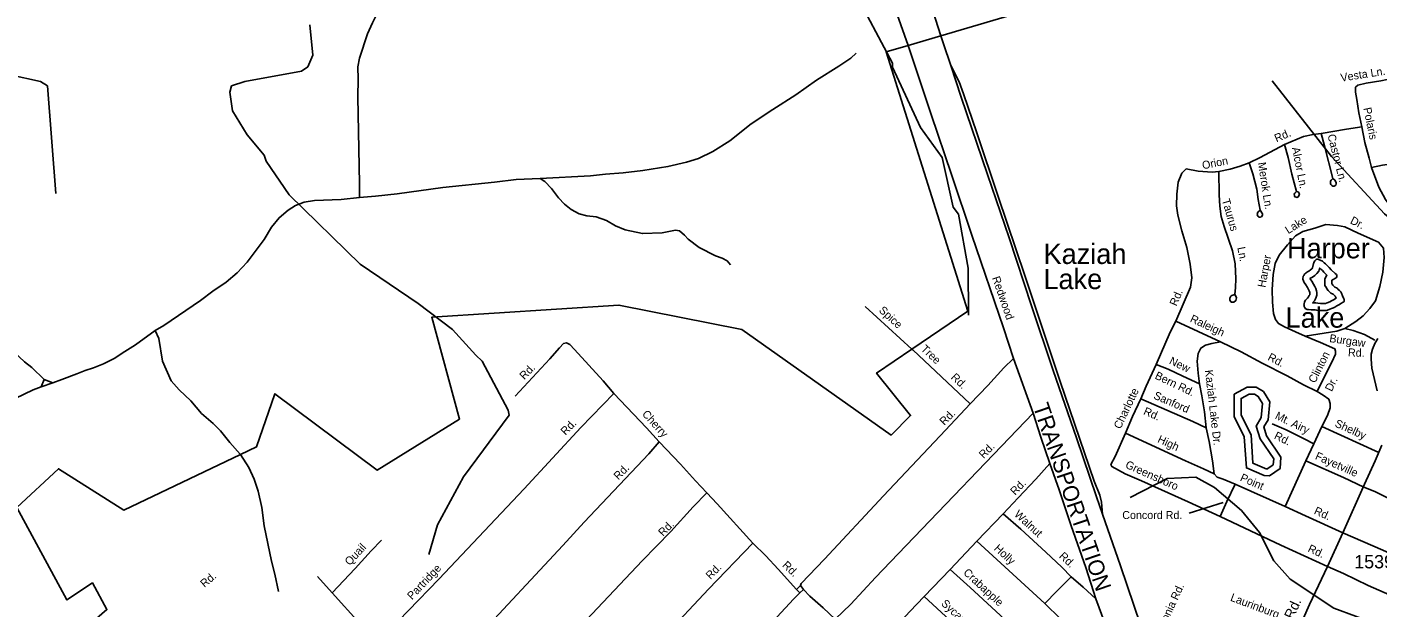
# Model space of a CAD drawing. Extents: x 2104537 to 2336408, y 34176 to 229611.
# Drawn here: x 2280006 to 2292662, y 113538 to 118983 of the extents above; entities that cross this region are included whole.
import ezdxf

# ---------------------------------------------------------------- set-up
doc = ezdxf.new("R2010")
doc.units = 0
for name, color, linetype in [('Exist Boundary Political City Limit New', 7, 'Continuous'), ('Exist Hydrographic Buffer Line', 7, 'Continuous'), ('Exist Hydrographic Creek Single Shore', 7, 'Continuous'), ('Exist Hydrographic Lake Shore Label', 7, 'Continuous'), ('Exist Hydrographic Misc Water Feature', 7, 'Continuous'), ('Exist Railroad Mainline', 7, 'Continuous'), ('Exist Railroad Mainline Label', 7, 'Continuous'), ('Exist Railroad Siding', 7, 'Continuous'), ('Exist Road Non-System Type 51', 7, 'Continuous'), ('Exist Road Non-System Type 51 Label', 7, 'Continuous'), ('Exist Road Secondary Type 51 Attributed', 7, 'Continuous'), ('Exist Road Secondary Type 51 Label', 7, 'Continuous'), ('Exist Road Secondary Type 51 Number Label', 7, 'Continuous'), ('Map Preparation Boundary City Limit Buffer Line', 7, 'Continuous')]:
    doc.layers.add(name, color=color, linetype=linetype)

msp = doc.modelspace()

# ---------------------------------------------------------------- linework, layer by layer
at = {"layer": 'Exist Boundary Political City Limit New'}
msp.add_lwpolyline([(2279901, 112773), (2280756, 113514), (2280619, 113765), (2280380, 113605), (2279912, 114471), (2280300, 114836), (2280915, 114448), (2282006, 114969), (2282157, 115041), (2282330, 115540), (2283288, 114822), (2284062, 115301), (2283800, 116258), (2285555, 116372), (2286706, 116144), (2288107, 115152), (2288289, 115335), (2287970, 115734), (2288301, 115959), (2288825, 116315), (2288059, 118749), (2288266, 118810), (2288572, 118901), (2290247, 119398)], dxfattribs=at)
at = {"layer": 'Exist Hydrographic Buffer Line'}
for points in [[(2292033, 116623), (2292058, 116635), (2292078, 116651), (2292099, 116669), (2292116, 116692), (2292124, 116715), (2292125, 116720), (2292127, 116718), (2292136, 116710), (2292150, 116696), (2292164, 116681), (2292187, 116656)], [(2292220, 116404), (2292195, 116394), (2292179, 116386), (2292169, 116387), (2292147, 116386), (2292131, 116386), (2292106, 116390), (2292088, 116393), (2292069, 116394), (2292058, 116393), (2292058, 116394), (2292075, 116413), (2292085, 116431), (2292092, 116445), (2292099, 116466), (2292098, 116491), (2292095, 116505), (2292089, 116527), (2292080, 116548), (2292067, 116570), (2292052, 116597), (2292033, 116623)], [(2292187, 116656), (2292192, 116652), (2292184, 116644), (2292174, 116614), (2292174, 116585), (2292174, 116555), (2292187, 116535), (2292193, 116524), (2292205, 116508), (2292218, 116496), (2292230, 116484), (2292250, 116476), (2292253, 116473), (2292265, 116462), (2292268, 116459), (2292269, 116455), (2292278, 116436), (2292254, 116423), (2292234, 116411), (2292220, 116404)], [(2291628, 114833), (2291499, 114888), (2291481, 115153), (2291389, 115340), (2291388, 115496), (2291463, 115536), (2291512, 115537), (2291549, 115515), (2291588, 115447), (2291577, 115317), (2291528, 115236), (2291566, 115116), (2291694, 114928), (2291690, 114874), (2291628, 114833)]]:
    msp.add_lwpolyline(points, dxfattribs=at)
at = {"layer": 'Exist Hydrographic Creek Single Shore'}
for points in [[(2291980, 116585), (2291976, 116591), (2291972, 116601), (2291968, 116617), (2291968, 116625), (2291970, 116636), (2291971, 116643), (2291975, 116651), (2291983, 116661), (2291998, 116676), (2292003, 116681), (2292023, 116691), (2292037, 116702), (2292051, 116714), (2292056, 116722), (2292061, 116734), (2292068, 116762), (2292070, 116770), (2292074, 116778), (2292080, 116788), (2292092, 116800), (2292098, 116802), (2292104, 116802), (2292114, 116799), (2292128, 116794), (2292150, 116783), (2292168, 116769), (2292180, 116759), (2292197, 116742), (2292212, 116725), (2292233, 116704)], [(2292233, 116704), (2292271, 116670), (2292281, 116658), (2292285, 116650), (2292285, 116646), (2292285, 116640), (2292282, 116632), (2292278, 116628), (2292268, 116622), (2292258, 116616), (2292244, 116610), (2292241, 116608), (2292240, 116603), (2292240, 116585), (2292240, 116574), (2292243, 116568), (2292248, 116560), (2292254, 116552), (2292263, 116543), (2292267, 116540), (2292282, 116534), (2292288, 116530), (2292299, 116520), (2292311, 116509), (2292319, 116500), (2292323, 116496), (2292329, 116483), (2292339, 116460), (2292352, 116431), (2292354, 116425), (2292355, 116417), (2292354, 116409), (2292352, 116404), (2292344, 116399), (2292324, 116386), (2292310, 116378), (2292286, 116366), (2292267, 116354), (2292254, 116347), (2292236, 116339)], [(2292236, 116339), (2292221, 116333), (2292199, 116323), (2292191, 116321), (2292179, 116321), (2292168, 116321), (2292149, 116321), (2292126, 116320), (2292123, 116320), (2292095, 116326), (2292082, 116328), (2292069, 116328), (2292045, 116328), (2292020, 116331), (2292015, 116332), (2292007, 116331), (2292000, 116333), (2291990, 116341), (2291984, 116349), (2291982, 116353), (2291980, 116360), (2291978, 116367), (2291977, 116374), (2291978, 116383), (2291982, 116399), (2291986, 116409), (2291992, 116417), (2292000, 116427), (2292009, 116437), (2292021, 116451), (2292027, 116462), (2292031, 116469), (2292033, 116476), (2292033, 116483), (2292031, 116489), (2292027, 116505), (2292021, 116519), (2292010, 116537), (2291996, 116561), (2291980, 116585)], [(2291604, 114772), (2291437, 114844), (2291417, 115136), (2291324, 115325), (2291322, 115535), (2291446, 115601), (2291530, 115603), (2291597, 115562), (2291656, 115463), (2291641, 115296), (2291600, 115228), (2291626, 115145), (2291761, 114946), (2291753, 114838), (2291654, 114771), (2291604, 114772)]]:
    msp.add_lwpolyline(points, dxfattribs=at)
at = {"layer": 'Exist Hydrographic Misc Water Feature'}
for points in [[(2288833, 116278), (2288829, 116718), (2288740, 117225), (2288690, 117291), (2288586, 117759), (2288383, 118038), (2288119, 118604), (2288119, 118644), (2287754, 119333), (2287719, 119508), (2287717, 119822), (2287589, 120107), (2287580, 120173)], [(2280275, 117421), (2280198, 118429), (2280132, 118470), (2279848, 118534), (2279621, 118732), (2279411, 118812), (2279086, 118844), (2278954, 118893), (2278877, 118983), (2278842, 119141), (2278759, 119231), (2278207, 119452), (2278055, 119543), (2277890, 119550), (2277458, 119420)], [(2283772, 114030), (2283853, 114308), (2284099, 114759), (2284527, 115338), (2284518, 115387), (2284272, 115845), (2284213, 115901), (2283994, 116142), (2283674, 116387), (2283130, 116755), (2282465, 117408), (2282247, 117724), (2282229, 117780), (2282069, 117970), (2281934, 118196), (2281907, 118370), (2281924, 118429), (2282048, 118472), (2282580, 118567), (2282638, 118608), (2282687, 118719), (2282659, 119002)], [(2294415, 115831), (2294384, 115863), (2294066, 116036), (2293578, 116607), (2293209, 116837), (2292731, 117230), (2292234, 117767), (2291678, 118477)], [(2295412, 112009), (2295303, 112099), (2294927, 112271), (2294459, 112398), (2293900, 112444), (2293640, 112640), (2293538, 112832), (2293211, 113137), (2292867, 113301), (2292257, 113526), (2291847, 113799), (2291695, 113973), (2291559, 114238), (2291391, 114444), (2291139, 114659), (2290963, 114758), (2290696, 114746), (2290348, 114566)]]:
    msp.add_lwpolyline(points, dxfattribs=at)
at = {"layer": 'Exist Railroad Mainline'}
for points in [[(2288668, 118622), (2288597, 118824), (2288572, 118901), (2288472, 119211)], [(2290090, 114411), (2290033, 114573), (2289845, 115125), (2289626, 115758), (2289422, 116366), (2289213, 117005), (2289010, 117599), (2288765, 118325), (2288668, 118622)], [(2291047, 111607), (2290880, 112101), (2290571, 113003), (2290256, 113926), (2290090, 114411)]]:
    msp.add_lwpolyline(points, dxfattribs=at)
at = {"layer": 'Exist Railroad Siding'}
msp.add_lwpolyline([(2288668, 118622), (2288746, 118467), (2288787, 118355), (2288911, 117988), (2289112, 117390), (2289360, 116649), (2289693, 115654), (2290012, 114719), (2290063, 114589), (2290080, 114521), (2290090, 114411)], dxfattribs=at)
at = {"layer": 'Exist Road Non-System Type 51'}
for p, q in [((2288301, 115959), (2287865, 116359)), ((2291195, 116028), (2290777, 116222)), ((2289255, 115871), (2289440, 115357)), ((2280140, 115605), (2280168, 115673)), ((2280140, 115605), (2280248, 115644)), ((2280168, 115673), (2280248, 115644)), ((2292146, 115232), (2292070, 115070)), ((2292678, 114990), (2292146, 115232)), ((2292070, 115070), (2291995, 114911)), ((2291995, 114911), (2291802, 114482)), ((2291802, 114482), (2291332, 114690)), ((2288911, 114156), (2289158, 114413)), ((2288660, 113889), (2288911, 114156)), ((2289548, 113571), (2288911, 114156)), ((2282728, 113824), (2282868, 113670)), ((2288417, 113637), (2288660, 113889)), ((2287220, 113704), (2287256, 113741)), ((2287250, 113670), (2287220, 113704)), ((2287250, 113670), (2287284, 113701)), ((2287256, 113741), (2287284, 113701))]:
    msp.add_line(p, q, dxfattribs=at)
for points in [[(2287874, 119953), (2288095, 119297), (2288266, 118810)], [(2283279, 119090), (2283244, 119021), (2283197, 118919), (2283123, 118690), (2283108, 118610), (2283111, 118492), (2283107, 118328), (2283124, 117510), (2283123, 117382)], [(2284818, 117560), (2285288, 117587), (2285429, 117601), (2285596, 117613), (2285779, 117637), (2286015, 117673), (2286188, 117713), (2286302, 117748), (2286437, 117813), (2286594, 117915), (2286794, 118073), (2286997, 118207), (2287214, 118346), (2287406, 118484), (2287617, 118614), (2287728, 118691), (2287779, 118736)], [(2288266, 118810), (2288273, 118791), (2288482, 118161), (2288674, 117597), (2288864, 117027), (2289161, 116159), (2289255, 115871)], [(2292519, 118044), (2292492, 118176), (2292474, 118302), (2292460, 118371), (2292459, 118417), (2292481, 118438), (2292561, 118456), (2292698, 118478), (2292818, 118503)], [(2292138, 117984), (2292064, 117973), (2291974, 117956), (2291795, 117878)], [(2292519, 118044), (2292377, 118024), (2292138, 117984)], [(2292138, 117984), (2292171, 117866), (2292249, 117561)], [(2292610, 117663), (2292589, 117751), (2292549, 117898), (2292519, 118044)], [(2291795, 117878), (2291566, 117758), (2291465, 117707)], [(2291795, 117878), (2291830, 117759), (2291862, 117601), (2291906, 117437)], [(2278937, 117742), (2278918, 117676), (2278903, 117575), (2278880, 117485), (2278841, 117407), (2278770, 117288), (2278737, 117192), (2278728, 117118), (2278737, 117056), (2278779, 116976), (2278830, 116915), (2279242, 116525), (2279489, 116300), (2279982, 115841), (2280051, 115786), (2280168, 115673)], [(2291465, 117707), (2291379, 117676), (2291284, 117647), (2291178, 117626)], [(2291465, 117707), (2291498, 117605), (2291534, 117460), (2291549, 117364), (2291568, 117264)], [(2293113, 117724), (2293009, 117721), (2292847, 117703), (2292715, 117686), (2292610, 117663)], [(2291178, 117626), (2291116, 117619), (2290986, 117628), (2290872, 117651), (2290832, 117610), (2290797, 117526), (2290784, 117414), (2290781, 117304), (2290794, 117216), (2290832, 117070), (2290879, 116913), (2290909, 116757), (2290927, 116627), (2290913, 116539), (2290777, 116222)], [(2291178, 117626), (2291182, 117408), (2291189, 117302), (2291201, 117204), (2291228, 117110), (2291308, 116883), (2291331, 116760), (2291339, 116619), (2291336, 116538), (2291328, 116473)], [(2292997, 117135), (2292915, 117184), (2292824, 117251), (2292743, 117363), (2292678, 117478), (2292610, 117663)], [(2283123, 117382), (2283274, 117394), (2283475, 117418), (2283903, 117477), (2284390, 117526), (2284592, 117550), (2284818, 117560)], [(2284818, 117560), (2284862, 117531), (2284923, 117465), (2284988, 117380), (2285044, 117321), (2285109, 117269), (2285183, 117228), (2285254, 117211), (2285342, 117202), (2285438, 117165), (2285523, 117116), (2285615, 117079), (2285775, 117044), (2285960, 117049), (2286085, 117074), (2286123, 117068), (2286170, 117029), (2286204, 116991), (2286307, 116912), (2286460, 116834), (2286522, 116814), (2286569, 116787), (2286601, 116751)], [(2292249, 117561), (2292233, 117546), (2292227, 117535), (2292225, 117515), (2292229, 117503), (2292238, 117494), (2292248, 117489), (2292260, 117489), (2292275, 117498), (2292279, 117510), (2292278, 117524), (2292267, 117545), (2292249, 117561)], [(2281209, 116134), (2281288, 116181), (2281632, 116414), (2281747, 116504), (2281874, 116587), (2281977, 116676), (2282070, 116775), (2282228, 116989), (2282298, 117104), (2282369, 117192), (2282455, 117263), (2282522, 117306), (2282604, 117337), (2282702, 117354), (2282950, 117364), (2283123, 117382)], [(2291906, 117437), (2291922, 117434), (2291934, 117416), (2291930, 117398), (2291923, 117389), (2291910, 117383), (2291890, 117391), (2291887, 117401), (2291886, 117413), (2291891, 117423), (2291906, 117437)], [(2291568, 117264), (2291546, 117243), (2291540, 117224), (2291544, 117208), (2291551, 117200), (2291559, 117196), (2291568, 117196), (2291578, 117200), (2291586, 117209), (2291589, 117218), (2291588, 117229), (2291568, 117264)], [(2291989, 116080), (2291898, 116120), (2291794, 116169), (2291737, 116198), (2291711, 116237), (2291692, 116292), (2291681, 116399), (2291678, 116517), (2291688, 116659), (2291707, 116762), (2291744, 116842), (2291823, 116937), (2291898, 117022), (2291966, 117064), (2292078, 117093), (2292183, 117129), (2292291, 117120), (2292361, 117108), (2292486, 117046), (2292677, 116964)], [(2292677, 116964), (2292724, 116906), (2292729, 116820), (2292718, 116682), (2292687, 116546), (2292647, 116413), (2292594, 116341), (2292533, 116272), (2292463, 116218), (2292360, 116154)], [(2291328, 116473), (2291301, 116461), (2291293, 116455), (2291282, 116437), (2291283, 116417), (2291296, 116401), (2291321, 116399), (2291339, 116415), (2291345, 116440), (2291341, 116450), (2291328, 116473)], [(2290777, 116222), (2290724, 116117), (2290592, 115815)], [(2280248, 115644), (2280332, 115673), (2280473, 115727), (2280551, 115759), (2280631, 115784), (2280724, 115821), (2280824, 115870), (2280923, 115937), (2281022, 115998), (2281209, 116134)], [(2281209, 116134), (2281242, 116060), (2281276, 115845), (2281358, 115662), (2281433, 115576), (2281542, 115472), (2281643, 115355), (2281750, 115260), (2281819, 115191), (2281908, 115082), (2282003, 114973), (2282006, 114969)], [(2292360, 116154), (2292284, 116126), (2291989, 116080)], [(2292102, 115560), (2292167, 115695), (2292240, 115837), (2292272, 115912), (2292274, 115939), (2292268, 115962), (2292131, 116022), (2291989, 116080)], [(2292360, 116154), (2292440, 116133), (2292545, 116096), (2292643, 116043)], [(2285508, 115542), (2285406, 115661), (2285139, 115956), (2285095, 116003), (2285065, 116019), (2285037, 116011), (2284999, 115972), (2284908, 115867), (2284582, 115516)], [(2288847, 115445), (2288310, 115951), (2288301, 115959)], [(2290997, 115634), (2290984, 115734), (2290977, 115846), (2290984, 115918), (2291012, 115968), (2291055, 115996), (2291113, 116013), (2291195, 116028)], [(2291195, 116028), (2291388, 115934), (2291585, 115828), (2291820, 115707), (2291974, 115624), (2292102, 115560)], [(2288847, 115445), (2289015, 115617), (2289164, 115783), (2289255, 115871)], [(2290592, 115815), (2290498, 115611), (2290449, 115492)], [(2290592, 115815), (2290704, 115771), (2290843, 115704), (2290997, 115634)], [(2279894, 115494), (2280063, 115576), (2280140, 115605)], [(2291062, 115221), (2291044, 115369), (2291020, 115520), (2290997, 115634)], [(2292102, 115560), (2292157, 115528), (2292209, 115489), (2292224, 115449), (2292222, 115407), (2292199, 115337), (2292146, 115232)], [(2285508, 115542), (2285197, 115222), (2284666, 114649), (2283868, 113799), (2283299, 113212)], [(2285933, 115088), (2285815, 115219), (2285508, 115542)], [(2287256, 113741), (2287265, 113760), (2287481, 113987), (2288035, 114581), (2288618, 115197), (2288847, 115445)], [(2290449, 115492), (2290371, 115327), (2290303, 115169)], [(2291062, 115221), (2290937, 115279), (2290449, 115492)], [(2289440, 115357), (2288172, 114038), (2287959, 113814), (2287728, 113565), (2287583, 113424)], [(2289440, 115357), (2289511, 115132), (2289595, 114885)], [(2291135, 114789), (2291119, 114910), (2291089, 115091), (2291062, 115221)], [(2292070, 115070), (2291979, 115118), (2291810, 115201), (2291680, 115259)], [(2285933, 115088), (2285836, 114977), (2285229, 114335), (2285029, 114115), (2284213, 113238), (2283736, 112733)], [(2286378, 114611), (2286273, 114724), (2286133, 114880), (2285933, 115088)], [(2290303, 115169), (2290207, 114952), (2290168, 114875), (2290176, 114857), (2290302, 114788), (2290453, 114724), (2290893, 114527), (2291191, 114388)], [(2291135, 114789), (2291034, 114836), (2290867, 114909), (2290303, 115169)], [(2282006, 114969), (2282087, 114849), (2282136, 114738), (2282174, 114624), (2282207, 114473), (2282229, 114301), (2282299, 113970), (2282330, 113848), (2282364, 113684)], [(2289158, 114413), (2289297, 114562), (2289465, 114738), (2289595, 114885)], [(2289595, 114885), (2289682, 114638), (2289796, 114299), (2289932, 113909), (2290027, 113616)], [(2291332, 114690), (2291221, 114737), (2291163, 114758), (2291135, 114789)], [(2291995, 114911), (2292347, 114754), (2292540, 114664)], [(2291191, 114388), (2291254, 114529), (2291332, 114690)], [(2293278, 114333), (2292784, 114551), (2292641, 114622), (2292540, 114664)], [(2286378, 114611), (2286250, 114480), (2286042, 114247), (2285773, 113972), (2285146, 113304), (2284802, 112944), (2284314, 112419), (2284165, 112264)], [(2286811, 114138), (2286477, 114508), (2286378, 114611)], [(2289795, 113821), (2289706, 113912), (2289556, 114053), (2289322, 114270), (2289158, 114413)], [(2292343, 114236), (2291991, 114394), (2291802, 114482)], [(2291191, 114388), (2291760, 114120), (2292198, 113919)], [(2283328, 114165), (2283234, 114066), (2283083, 113900), (2282868, 113670)], [(2293085, 113906), (2292717, 114072), (2292343, 114236)], [(2286811, 114138), (2286394, 113707), (2284731, 111928), (2284588, 111788)], [(2287220, 113704), (2287048, 113894), (2286933, 114017), (2286811, 114138)], [(2293085, 113906), (2293034, 113796), (2292974, 113655), (2292942, 113593), (2292930, 113588), (2292579, 113739), (2292347, 113854), (2292198, 113919)], [(2289933, 112705), (2289820, 112818), (2289614, 113013), (2288848, 113721), (2288660, 113889)], [(2289795, 113821), (2289660, 113688), (2289548, 113571)], [(2290027, 113616), (2289908, 113726), (2289795, 113821)], [(2282868, 113670), (2283127, 113383), (2283299, 113212)], [(2285022, 111311), (2285581, 111911), (2286414, 112785), (2286623, 113014), (2286847, 113240), (2287193, 113612), (2287250, 113670)], [(2287284, 113701), (2287345, 113639), (2287470, 113529), (2287583, 113424)], [(2288166, 113370), (2288282, 113497), (2288417, 113637)], [(2289684, 112444), (2289587, 112545), (2289365, 112757), (2288902, 113190), (2288417, 113637)], [(2290279, 112886), (2290176, 112977), (2289871, 113266), (2289695, 113428), (2289548, 113571)], [(2290027, 113616), (2290110, 113387), (2290279, 112886)]]:
    msp.add_lwpolyline(points, dxfattribs=at)
at = {"layer": 'Exist Road Non-System Type 51 Label'}
msp.add_lwpolyline([(2290902, 114418), (2291221, 114519)], dxfattribs=at)
at = {"layer": 'Exist Road Secondary Type 51 Attributed'}
for points in [[(2292670, 116058), (2292643, 116011), (2292621, 115958), (2292608, 115911), (2292607, 115866), (2292614, 115779), (2292663, 115568)], [(2292708, 115057), (2292644, 114910), (2292545, 114690), (2292343, 114236), (2292198, 113919), (2292030, 113563), (2291662, 112732), (2291342, 112040), (2291298, 111931), (2291237, 111797), (2291194, 111728), (2291156, 111690), (2291047, 111607)]]:
    msp.add_lwpolyline(points, dxfattribs=at)
at = {"layer": 'Map Preparation Boundary City Limit Buffer Line'}
msp.add_lwpolyline([(2279901, 112773), (2280756, 113514), (2280619, 113765), (2280380, 113605), (2279912, 114471), (2280300, 114836), (2280915, 114448), (2282006, 114969), (2282157, 115041), (2282330, 115540), (2283288, 114822), (2284062, 115301), (2283800, 116258), (2285555, 116372), (2286706, 116144), (2288107, 115152), (2288289, 115335), (2287970, 115734), (2288301, 115959), (2288825, 116315), (2288059, 118749), (2288266, 118810), (2288572, 118901), (2290247, 119398)], dxfattribs=at)

# ---------------------------------------------------------------- texts
at = {"layer": 'Exist Hydrographic Lake Shore Label'}
for s, p in [('Kaziah', (2289536, 116758)), ('Harper', (2291818, 116811)), ('Lake', (2289535, 116522)), ('Lake', (2291805, 116160))]:
    msp.add_text(s, height=190, dxfattribs=at).set_placement(p)
at = {"layer": 'Exist Railroad Mainline Label'}
msp.add_text('TRANSPORTATION', height=150, rotation=288.8476, dxfattribs=at).set_placement((2289435, 115423))
at = {"layer": 'Exist Road Non-System Type 51 Label'}
for s, rotation, p in [('Vesta Ln.', 8.9347, (2292326, 118469)), ('Polaris', 281.7125, (2292533, 118220)), ('Rd.', 23.4821, (2291720, 117899)), ('Castor Ln.', 284.25, (2292197, 117967)), ('Alcor Ln.', 281.3729, (2291863, 117848)), ('Orion', 11.3687, (2291030, 117646)), ('Merok Ln.', 278.8356, (2291545, 117708)), ('Taurus', 286.1128, (2291207, 117359)), ('Lake', 32.1951, (2291830, 117037)), ('Dr.', 333.2923, (2292404, 117142)), ('Ln.', 280.7616, (2291352, 116912)), ('Harper', 79.4628, (2291615, 116533)), ('Redwood', 288.9029, (2289053, 116628)), ('Rd.', 66.7611, (2290782, 116357)), ('Spice', 317.51, (2287986, 116315)), ('Raleigh', 335.1771, (2290903, 116218)), ('Burgaw', 351.7462, (2292212, 116026)), ('Tree', 316.7037, (2288380, 115953)), ('Clinton', 63.0131, (2292081, 115634)), ('Rd.', 358.2401, (2292389, 115891)), ('Rd.', 45.4846, (2284668, 115667)), ('New', 334.3502, (2290707, 115824)), ('Rd.', 332.7114, (2291631, 115860)), ('Rd.', 316.7037, (2288662, 115687)), ('Bern Rd.', 334.3502, (2290573, 115685)), ('Kaziah Lake Dr.', 276.7411, (2291048, 115760)), ('Charlotte', 64.5879, (2290257, 115203)), ('Sanford', 336.4522, (2290561, 115497)), ('Dr.', 64.4098, (2292238, 115555)), ('Cherry', 311.931, (2285767, 115346)), ('Rd.', 45.4846, (2288606, 115238)), ('Rd.', 336.4522, (2290466, 115349)), ('Mt. Airy', 333.9878, (2291700, 115309)), ('Rd.', 45.4846, (2285054, 115146)), ('Rd.', 333.9878, (2291691, 115121)), ('Shelby', 335.5496, (2292260, 115235)), ('Rd.', 45.4846, (2288975, 114927)), ('High', 335.292, (2290598, 115087)), ('Fayetville', 336.043, (2292076, 114929)), ('Rd.', 45.4846, (2285550, 114726)), ('Greensboro', 335.8861, (2290296, 114848)), ('Point', 336.2252, (2291372, 114726)), ('Rd.', 45.4846, (2289269, 114583)), ('Walnut ', 317.1399, (2289255, 114400)), ('Rd.', 335.8188, (2292065, 114415)), ('Rd.', 45.4846, (2285969, 114196)), ('Quail', 46.6883, (2283031, 113922)), ('Holly', 317.4008, (2289066, 114080)), ('Rd.', 316.8123, (2289676, 114008)), ('Rd.', 335.3443, (2292007, 114061)), ('Partridge', 46.6883, (2283616, 113601)), ('Rd.', 45.4846, (2286414, 113793)), ('Rd.', 316.7037, (2287081, 113923)), ('Rd.', 40.4404, (2281670, 113717)), ('Crabapple', 317.2485, (2288778, 113853)), ('Gastonia Rd.', 65.3638, (2290613, 113206)), ('Laurinburg', 339.3037, (2291281, 113599)), ('Sycamore', 317.3425, (2288570, 113563))]:
    msp.add_text(s, height=75, rotation=rotation, dxfattribs=at).set_placement(p)
msp.add_text('Concord Rd.', height=75, dxfattribs=at).set_placement((2290274, 114364))
at = {"layer": 'Exist Road Secondary Type 51 Label'}
msp.add_text('Rd.', height=95, rotation=65.4391, dxfattribs=at).set_placement((2291874, 113416))
at = {"layer": 'Exist Road Secondary Type 51 Number Label'}
msp.add_text('1539', height=125, dxfattribs=at).set_placement((2292449, 113901))

doc.saveas('drawing.dxf')
